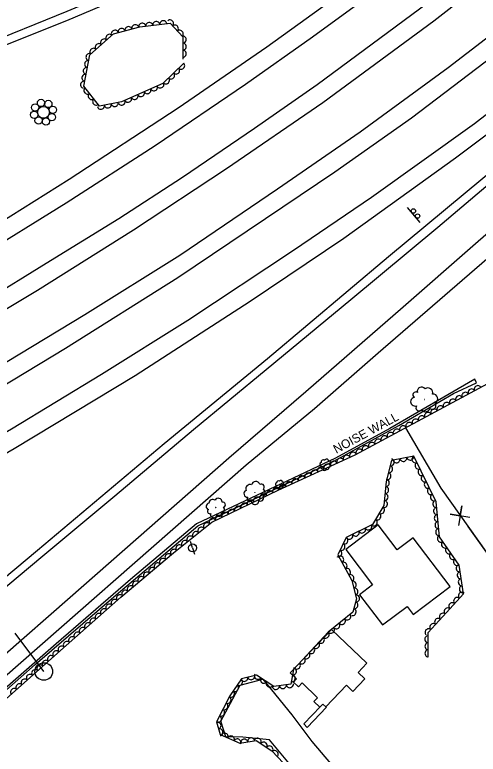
# Model space of a CAD drawing. Extents: x 1722896 to 1754269, y 648279 to 666297.
# Drawn here: x 1741241.7 to 1741504, y 650021.7 to 650440.4 of the extents above; entities that cross this region are included whole.
import ezdxf

# ---------------------------------------------------------------- set-up
doc = ezdxf.new("R2010")
doc.units = 0
for name, color, linetype in [('DESIGN - CENTERLINE - Proposed Text', 7, 'Continuous'), ('DESIGN - PUBLIC HEARING - Shapes', 7, 'Continuous'), ('DESIGN - SCRATCH - User 1', 7, 'Continuous'), ('SURVEY - CENTERLINE - Preliminary Text', 7, 'Continuous'), ('SURVEY - DTM - Breaklines', 7, 'Continuous'), ('SURVEY - VEGETATION - Features with Text', 7, 'Continuous')]:
    doc.layers.add(name, color=color, linetype=linetype)

msp = doc.modelspace()

# ---------------------------------------------------------------- linework, layer by layer
at = {"layer": 'DESIGN - CENTERLINE - Proposed Text'}
for points in [[(1741462.87, 650206.53), (1741482.79, 650172.44), (1741519.41, 650120.78)], [(1741462.87, 650206.53), (1741482.79, 650172.44), (1741488.88, 650163.86)], [(1741499.34, 650155.83), (1741488.25, 650157.65), (1741493.82, 650156.7), (1741494.78, 650162.28), (1741492.82, 650151.21)], [(1741498.19, 650150.72), (1741519.41, 650120.78)], [(1741414.67, 650048.8), (1741405.34, 650038.91), (1741407.27, 650036.84), (1741418.18, 650048.29)]]:
    msp.add_lwpolyline(points, dxfattribs=at)
for points in [[(1741488.18, 650116.67), (1741467.3, 650144.32), (1741458.18, 650137.44), (1741447.48, 650151.62), (1741429.01, 650137.68), (1741444.21, 650117.53), (1741436.93, 650112.04), (1741449.84, 650094.92), (1741463.73, 650105.4), (1741467.18, 650100.82)], [(1741421.01, 650092.3), (1741397.57, 650067.8), (1741401.22, 650064.31), (1741399.53, 650062.54), (1741402.31, 650059.87), (1741404.38, 650062.03), (1741413.09, 650053.7), (1741411.02, 650051.54), (1741414.34, 650048.36), (1741416.03, 650050.13), (1741417.71, 650048.53), (1741429.39, 650060.73), (1741432.98, 650057.29), (1741439.85, 650064.46), (1741436.1, 650068.05), (1741441.01, 650073.17)]]:
    msp.add_lwpolyline(points, close=True, dxfattribs=at)
at = {"layer": 'DESIGN - PUBLIC HEARING - Shapes'}
for p, q in [((1741471.23, 650322.69), (1741464.08, 650331.31)), ((1741258.12, 650068.54), (1741241.91, 650090.22)), ((1741258.15, 650068.52), (1741258.15, 650068.52))]:
    msp.add_line(p, q, dxfattribs=at)
for centre, radius in [((1741467.34, 650329.3), 1.25), ((1741469.73, 650326.42), 1.25), ((1741258.12, 650068.54), 5)]:
    msp.add_circle(centre, radius, dxfattribs=at)
at = {"layer": 'DESIGN - SCRATCH - User 1'}
for points in [[(1741503.03, 650232.01), (1741502.16, 650234.14), (1741453.92, 650206.09), (1741423.22, 650189.28), (1741344.6, 650152.09), (1741307.14, 650120.58), (1741265.12, 650084.27), (1741212.99, 650038.71)], [(1741196.28, 650022.36), (1741253.29, 650072.45), (1741299.06, 650111.89), (1741345.34, 650151.11), (1741422.3, 650187.67), (1741459.13, 650207.91), (1741490.12, 650225.9), (1741503.03, 650232.01)]]:
    msp.add_lwpolyline(points, dxfattribs=at)
at = {"layer": 'SURVEY - CENTERLINE - Preliminary Text'}
for points in [[(1740663.17, 650209.42), (1740713.57, 650228.05), (1740766.17, 650247.21), (1740812.55, 650264.89), (1740853.54, 650280.29), (1740905.78, 650300.18), (1740959.47, 650320.23), (1740995.08, 650333.53), (1741032.4, 650347.65), (1741088.13, 650369.35), (1741132.66, 650386.99), (1741174.51, 650403.66), (1741221.85, 650422.4), (1741271.42, 650442.46), (1741298.21, 650453.75), (1741339.91, 650472.12), (1741376.6, 650489.58), (1741422.55, 650513.01), (1741459.41, 650533.06), (1741507.34, 650560.9), (1741543.13, 650583.79), (1741582.43, 650611.1), (1741628.71, 650644.85)], [(1740663.13, 650201.64), (1740736, 650230.35), (1740787.09, 650249.79), (1740849.11, 650273.33), (1740903.51, 650293.92), (1740968.45, 650318.23), (1741033.79, 650343.14), (1741135.2, 650383), (1741202.49, 650409.84), (1741271.19, 650437.21), (1741323.78, 650459.7), (1741361.81, 650477.33), (1741431.55, 650513.04), (1741508.09, 650556.62), (1741549.75, 650583.15), (1741604.41, 650621.02), (1741630.49, 650640.99)], [(1741636.47, 650624.6), (1741613.96, 650602.44), (1741570.52, 650565.62), (1741532.53, 650534.54), (1741482.6, 650494.88), (1741428.92, 650454.34), (1741384.37, 650422.13), (1741334.17, 650387.45), (1741272.48, 650347.18), (1741226.01, 650318.09), (1741162.59, 650280.33), (1741096.96, 650244.54), (1741024.12, 650206.48), (1740977.2, 650183.13), (1740908.07, 650151.32), (1740840.5, 650120.84), (1740765.34, 650089.9), (1740717.63, 650071.26)], [(1741640.09, 650612.32), (1741599.25, 650576.01), (1741555.34, 650539.65), (1741504.02, 650498.09), (1741460.86, 650464.75), (1741410.25, 650427.73), (1741372.31, 650400.92), (1741321.17, 650366.25), (1741270.79, 650333.81), (1741219.48, 650301.94), (1741173.8, 650274.91), (1741121.56, 650245.67), (1741064.85, 650215.2), (1741015.69, 650190.06), (1740962.16, 650164.31), (1740904.63, 650137.99), (1740848.21, 650112.95), (1740794.99, 650090.47), (1740721.89, 650061.44), (1740697.42, 650052.22)], [(1740705.8, 650030.7), (1740735.97, 650042.42), (1740776.51, 650058.27), (1740818.51, 650075.56), (1740863.53, 650094.49), (1740904.85, 650112.63), (1740942.64, 650129.96), (1740985.94, 650150.14), (1741042.15, 650177.71), (1741093.07, 650204), (1741138.59, 650228.77), (1741187.73, 650256.65), (1741225.17, 650278.58), (1741259.54, 650299.67), (1741300.65, 650325.07), (1741336.67, 650348.5), (1741377.42, 650376.1), (1741412.82, 650400.95), (1741470.76, 650443.83), (1741505.81, 650470.34), (1741531.9, 650490.98), (1741567.83, 650519.53), (1741648.78, 650588.94)], [(1740708.11, 650024.81), (1740732.77, 650034.61), (1740780.71, 650052.67), (1740832.89, 650071), (1740865.94, 650084.52), (1740911.18, 650104.36), (1740961.92, 650127.42), (1741023.57, 650157.37), (1741081.61, 650186.49), (1741137.38, 650216.46), (1741203.37, 650253.89), (1741254.56, 650284.52), (1741308.88, 650318.67), (1741361.54, 650353.36), (1741416.11, 650390.64), (1741478.86, 650437.05), (1741539.04, 650483.9), (1741582.54, 650519.33), (1741652.52, 650579.11)], [(1741662.03, 650552.37), (1741626.61, 650522.29), (1741574.87, 650479.07), (1741537.48, 650449.26), (1741486.95, 650410.31), (1741437.23, 650373.98), (1741390.34, 650341.66), (1741335.14, 650304.12), (1741281.29, 650270.47), (1741222, 650234.61), (1741164.83, 650201.33), (1741090.04, 650161.35), (1741034.4, 650133.53), (1740968.18, 650101.48), (1740900.38, 650071.21), (1740792.47, 650022.33), (1740744.29, 650001.67), (1740733.04, 649997.15), (1740720.36, 649992.16)], [(1741665.14, 650542.47), (1741617.17, 650501.04), (1741566.66, 650459.43), (1741522.08, 650424.29), (1741466.26, 650381.84), (1741422.92, 650351.29), (1741334.05, 650291.36), (1741270.47, 650251.41), (1741218.14, 650219.89), (1741148.92, 650180.82), (1741080.48, 650144.69), (1741027.9, 650118.81), (1740974.11, 650093.01), (1740914.08, 650065.6), (1740838.27, 650032.9), (1740784.21, 650010.87), (1740722.32, 649987.13)], [(1740730.89, 649965.17), (1740760.72, 649977.09), (1740796.49, 649991.05), (1740837.43, 650007.7), (1740876.59, 650024.27), (1740913.49, 650040.1), (1740960.35, 650061.03), (1741009.78, 650084.1), (1741047.32, 650102.08), (1741098.36, 650127.73), (1741161.24, 650161.19), (1741195.53, 650180.35), (1741239.83, 650206.03), (1741290.72, 650236.83), (1741339.66, 650267.52), (1741399.45, 650307.08), (1741443.55, 650337.2), (1741501.85, 650378.79), (1741547.3, 650414), (1741588.01, 650446.62), (1741634.12, 650484.98), (1741673.55, 650518.76)], [(1741681.77, 650496.29), (1741630.56, 650448.95), (1741583.31, 650406.97), (1741535.47, 650366.03), (1741481.26, 650320.04), (1741431.88, 650278.9), (1741384.03, 650239.41), (1741342.89, 650205.34), (1741298.38, 650167.8), (1741257.64, 650133.94), (1741196.88, 650083.09), (1741145.27, 650040.22), (1741093.61, 649996.98), (1741043.58, 649956.5), (1740994.86, 649917.98), (1740945.66, 649883.16), (1740889.14, 649847.47), (1740841.65, 649821.51), (1740810.41, 649806.63), (1740770.44, 649790.69), (1740731.8, 649777.77), (1740709.97, 649772.14), (1740686.01, 649766.72)], [(1740923.31, 649803.65), (1740949.05, 649828.06), (1740992.79, 649866.56), (1741028.5, 649897.7), (1741075.26, 649938.68), (1741120.33, 649977.61), (1741181.39, 650030.91), (1741234.71, 650076.96), (1741273.13, 650110.72), (1741362.87, 650189.44), (1741406.38, 650227.18), (1741461.6, 650275.11), (1741501.01, 650309.58), (1741549.64, 650352.11), (1741595.53, 650392.78), (1741638.43, 650432.99), (1741687.5, 650480.7)], [(1741214.11, 650046.62), (1741372.66, 650185.49), (1741411.36, 650217.55), (1741447.49, 650249.07), (1741522.87, 650314.3), (1741576.85, 650361.94), (1741626.98, 650408.08), (1741691.82, 650469.87)], [(1741644.8, 650468.37), (1741608.23, 650434.32), (1741561.24, 650393.32), (1741506.67, 650347.61), (1741453.17, 650303.25), (1741384.76, 650245.58), (1741326.27, 650197.37), (1741254.47, 650137), (1741190.13, 650083.28), (1741124.02, 650028.09), (1741062.08, 649977.19), (1741011.44, 649936.87), (1740961.64, 649900.06), (1740924, 649874.48), (1740882.84, 649849.26), (1740836.63, 649824.34), (1740792.78, 649803.83)], [(1740734.9, 649954.87), (1740774.68, 649971.36), (1740819.7, 649989.29), (1740876.86, 650013.39), (1740933.6, 650037.91), (1741005.09, 650071.43), (1741066.61, 650100.49), (1741125.14, 650129.89), (1741184.73, 650162.2), (1741241.37, 650194.77), (1741309.79, 650236.14), (1741375.03, 650278.16), (1741427.89, 650313.91), (1741491.09, 650359.36), (1741541.56, 650397.18), (1741611.7, 650453.45)], [(1741408.44, 650002.6), (1741385.8, 650029.9), (1741370.83, 650031.28), (1741361.23, 650031.58), (1741358.31, 650040.44), (1741369.22, 650060.78), (1741382.19, 650064.13), (1741398.57, 650044.09), (1741409.84, 650028.86), (1741420.34, 650016.43)]]:
    msp.add_lwpolyline(points, dxfattribs=at)
at = {"layer": 'SURVEY - DTM - Breaklines'}
for q in [(1741341.25, 650142.14), (1741343.45, 650134.97)]:
    msp.add_line((1741342.35, 650138.55), q, dxfattribs=at)
for centre, radius in [((1741253.24, 650387.92), 2.08), ((1741256.55, 650390.45), 2.08), ((1741260.68, 650389.89), 2.08), ((1741252.69, 650383.79), 2.08), ((1741257.96, 650385.18), 3.36), ((1741263.21, 650386.58), 2.08), ((1741255.21, 650380.48), 2.08), ((1741259.34, 650379.92), 2.08), ((1741262.66, 650382.45), 2.08), ((1741342.35, 650138.55), 2.25)]:
    msp.add_circle(centre, radius, dxfattribs=at)
at = {"layer": 'SURVEY - VEGETATION - Features with Text'}
for points in [[(1741337.38, 650412.93), (1741325.59, 650401.49), (1741302.16, 650391.14), (1741289.69, 650388.61), (1741280.7, 650400.06), (1741284.11, 650417.69), (1741297.64, 650429.59), (1741312.48, 650433.53), (1741329.59, 650435.64), (1741336.83, 650427.89), (1741336.81, 650415.25)], [(1741237.03, 650053.26), (1741270.8, 650083.35), (1741301.77, 650110.6), (1741331.61, 650135.72), (1741353.16, 650153.04), (1741390.88, 650171.25), (1741434.38, 650191.31), (1741472.27, 650211.57), (1741509.43, 650231.54), (1741535.36, 650251.78), (1741575.47, 650279.51), (1741607.38, 650312.44), (1741631.4, 650335.43), (1741659.08, 650361.14), (1741660.65, 650375.48), (1741649.38, 650383.34), (1741645.87, 650393.73), (1741664.71, 650397.83), (1741687.02, 650401.28), (1741694.98, 650410.62)], [(1741475.75, 650076.84), (1741475.72, 650090.62), (1741486.05, 650101.9), (1741495.63, 650112.49), (1741493.23, 650128.73), (1741482.09, 650144.79), (1741480.17, 650164.6), (1741467.51, 650190.5), (1741454.89, 650188.05), (1741451.9, 650176.12), (1741450.67, 650162.51), (1741444.23, 650151.74), (1741429.21, 650144.39), (1741424.52, 650134.63), (1741432.52, 650120.01), (1741435.06, 650109.66), (1741432.99, 650102.06), (1741419.04, 650090.81), (1741399.45, 650069.72), (1741398.03, 650061.34), (1741388.36, 650060.04), (1741378.54, 650066.51), (1741370.02, 650064.42), (1741363.38, 650054.74), (1741355.98, 650040.11), (1741357.95, 650032.92), (1741369.01, 650027.92), (1741378.27, 650029.56), (1741387.22, 650023.6), (1741393.82, 650016.56)]]:
    msp.add_lwpolyline(points, dxfattribs=at)
for centre, radius in [((1741473.6, 650222.56), 0.0857), ((1741417.44, 650185.73), 0.0366), ((1741391.63, 650174.39), 0.0284), ((1741377.61, 650169.82), 0.0725), ((1741355.47, 650161.36), 0.0637)]:
    msp.add_circle(centre, radius, dxfattribs=at)
for centre, radius, start, end in [((1741468.74, 650225.16), 1.68, 59.1269, 237.8725), ((1741471.99, 650227.19), 2.45, 37.0107, 193.7997), ((1741475.5, 650226.34), 2.8, 346.0635, 123.5877), ((1741478.35, 650222.89), 2.78, 296.9593, 92.7978), ((1741468.24, 650221.31), 2.45, 99.1476, 292.5673), ((1741470.64, 650217.9), 1.86, 141.7662, 319.0854), ((1741474.16, 650218.27), 2.64, 217.0533, 343.899), ((1741478.09, 650219.04), 2.05, 227.2122, 42.2125), ((1741416.3, 650187.13), 1.2, 52.0861, 189.6103), ((1741418.14, 650187.64), 1.19, 2.9819, 158.8204), ((1741415.35, 650185.9), 1.05, 103.0334, 259.8223), ((1741415.58, 650184.28), 0.721, 125.1495, 303.8952), ((1741418.75, 650183.76), 0.797, 207.7889, 25.108), ((1741419.6, 650186.87), 0.877, 293.2348, 108.2351), ((1741419.22, 650185.2), 1.13, 283.0759, 49.9216), ((1741417, 650183.42), 1.05, 165.1702, 358.5899), ((1741378.11, 650173.81), 2.35, 15.8222, 171.6607), ((1741390.02, 650174.66), 0.814, 98.1963, 254.9852), ((1741390.83, 650175.54), 0.928, 47.249, 184.7732), ((1741392.29, 650175.82), 0.922, 358.1448, 153.9833), ((1741393.37, 650175.13), 0.68, 288.3977, 103.398), ((1741374.78, 650172.01), 2.37, 64.9264, 202.4506), ((1741381.26, 650172.97), 1.73, 306.0751, 121.0754), ((1741381.26, 650169.58), 2.23, 295.9162, 62.7619), ((1741390.1, 650173.39), 0.559, 120.3124, 299.0581), ((1741391.13, 650172.63), 0.813, 160.3331, 353.7528), ((1741392.51, 650172.78), 0.618, 202.9518, 20.2709), ((1741392.96, 650173.86), 0.876, 278.2388, 45.0845), ((1741373.5, 650169.24), 2.08, 115.8737, 272.6626), ((1741374.66, 650166.21), 1.43, 137.9898, 316.7355), ((1741380.99, 650166.6), 1.58, 220.6292, 37.9483), ((1741351.88, 650162), 1.82, 97.7834, 254.5723), ((1741353.7, 650163.96), 2.08, 46.8361, 184.3604), ((1741356.97, 650164.56), 2.07, 357.732, 153.5704), ((1741359.38, 650162.99), 1.52, 287.9849, 102.9851), ((1741377.77, 650165.16), 2.07, 178.0105, 11.4302), ((1741352.02, 650159.15), 1.25, 119.8995, 298.6452), ((1741358.45, 650160.17), 1.96, 277.8259, 44.6716), ((1741354.33, 650157.43), 1.82, 159.9202, 353.3399), ((1741357.42, 650157.75), 1.39, 202.5389, 19.858)]:
    msp.add_arc(centre, radius, start, end, dxfattribs=at)
for centre, major_axis in [((1741309.93, 650432.85), (1.93, 0.51)), ((1741313.83, 650433.7), (1.98, 0.24)), ((1741317.8, 650434.19), (1.98, 0.24)), ((1741321.77, 650434.68), (1.98, 0.24)), ((1741325.74, 650435.16), (1.98, 0.24)), ((1741329.67, 650435.55), (1.37, -1.46)), ((1741298.33, 650429.77), (1.93, 0.51)), ((1741302.19, 650430.8), (1.93, 0.51)), ((1741306.06, 650431.83), (1.93, 0.51)), ((1741332.4, 650432.63), (1.37, -1.46)), ((1741335.13, 650429.71), (1.37, -1.46)), ((1741292.17, 650424.78), (1.5, 1.32)), ((1741295.17, 650427.42), (1.5, 1.32)), ((1741336.83, 650426.38), (0, -2)), ((1741289.16, 650422.14), (1.5, 1.32)), ((1741336.82, 650422.38), (0, -2)), ((1741283.87, 650416.45), (0.38, 1.96)), ((1741286.16, 650419.49), (1.5, 1.32)), ((1741336.82, 650418.38), (0, -2)), ((1741283.11, 650412.52), (0.38, 1.96)), ((1741282.35, 650408.59), (0.38, 1.96)), ((1741333.07, 650408.75), (-1.44, -1.39)), ((1741335.94, 650411.54), (-1.44, -1.39)), ((1741281.59, 650404.66), (0.38, 1.96)), ((1741330.2, 650405.97), (-1.44, -1.39)), ((1741280.83, 650400.74), (0.38, 1.96)), ((1741324.15, 650400.86), (-1.83, -0.81)), ((1741327.33, 650403.18), (-1.44, -1.39)), ((1741282.75, 650397.45), (-1.24, 1.57)), ((1741316.83, 650397.62), (-1.83, -0.81)), ((1741320.49, 650399.24), (-1.83, -0.81)), ((1741285.22, 650394.31), (-1.24, 1.57)), ((1741305.85, 650392.77), (-1.83, -0.81)), ((1741309.51, 650394.39), (-1.83, -0.81)), ((1741313.17, 650396), (-1.83, -0.81)), ((1741287.69, 650391.16), (-1.24, 1.57)), ((1741290.44, 650388.77), (-1.96, -0.4)), ((1741294.36, 650389.56), (-1.96, -0.4)), ((1741298.28, 650390.35), (-1.96, -0.4)), ((1741302.2, 650391.15), (-1.83, -0.81)), ((1741503.77, 650228.5), (1.76, 0.95)), ((1741496.72, 650224.71), (1.76, 0.95)), ((1741500.25, 650226.6), (1.76, 0.95)), ((1741489.68, 650220.92), (1.76, 0.95)), ((1741493.2, 650222.82), (1.76, 0.95)), ((1741479.1, 650215.24), (1.76, 0.95)), ((1741482.63, 650217.13), (1.76, 0.95)), ((1741486.15, 650219.03), (1.76, 0.95)), ((1741472.06, 650211.45), (1.76, 0.94)), ((1741475.58, 650213.35), (1.76, 0.95)), ((1741465, 650207.68), (1.76, 0.94)), ((1741468.53, 650209.57), (1.76, 0.94)), ((1741457.95, 650203.91), (1.76, 0.94)), ((1741461.48, 650205.8), (1.76, 0.94)), ((1741447.37, 650198.25), (1.76, 0.94)), ((1741450.89, 650200.14), (1.76, 0.94)), ((1741454.42, 650202.03), (1.76, 0.94)), ((1741440.31, 650194.48), (1.76, 0.94)), ((1741443.84, 650196.37), (1.76, 0.94)), ((1741433.22, 650190.78), (1.82, 0.84)), ((1741436.78, 650192.6), (1.76, 0.94)), ((1741422.32, 650185.75), (1.82, 0.84)), ((1741425.96, 650187.43), (1.82, 0.84)), ((1741429.59, 650189.1), (1.82, 0.84)), ((1741454.62, 650186.99), (-0.49, -1.94)), ((1741457.74, 650188.61), (-1.96, -0.38)), ((1741461.67, 650189.37), (-1.96, -0.38)), ((1741465.59, 650190.13), (-1.96, -0.38)), ((1741468.41, 650188.66), (-0.88, 1.8)), ((1741415.06, 650182.4), (1.82, 0.84)), ((1741418.69, 650184.08), (1.82, 0.84)), ((1741453.65, 650183.11), (-0.49, -1.94)), ((1741470.16, 650185.07), (-0.88, 1.8)), ((1741404.16, 650177.38), (1.82, 0.84)), ((1741407.8, 650179.05), (1.82, 0.84)), ((1741411.43, 650180.73), (1.82, 0.84)), ((1741452.68, 650179.23), (-0.49, -1.94)), ((1741471.92, 650181.47), (-0.88, 1.8)), ((1741473.68, 650177.88), (-0.88, 1.8)), ((1741396.9, 650174.02), (1.82, 0.84)), ((1741400.53, 650175.7), (1.82, 0.84)), ((1741451.83, 650175.33), (-0.18, -1.99)), ((1741475.43, 650174.29), (-0.88, 1.8)), ((1741389.64, 650170.65), (1.8, 0.87)), ((1741393.27, 650172.35), (1.82, 0.84)), ((1741451.47, 650171.34), (-0.18, -1.99)), ((1741477.19, 650170.69), (-0.88, 1.8)), ((1741378.84, 650165.44), (1.8, 0.87)), ((1741382.44, 650167.17), (1.8, 0.87)), ((1741386.04, 650168.91), (1.8, 0.87)), ((1741451.11, 650167.36), (-0.18, -1.99)), ((1741478.94, 650167.1), (-0.88, 1.8)), ((1741371.63, 650161.96), (1.8, 0.87)), ((1741375.24, 650163.7), (1.8, 0.87)), ((1741450.75, 650163.38), (-0.18, -1.99)), ((1741480.28, 650163.39), (-0.19, 1.99)), ((1741360.83, 650156.74), (1.8, 0.87)), ((1741364.43, 650158.48), (1.8, 0.87)), ((1741368.03, 650160.22), (1.8, 0.87)), ((1741449.06, 650159.82), (-1.03, -1.72)), ((1741480.67, 650159.41), (-0.19, 1.99)), ((1741353.62, 650153.26), (1.8, 0.87)), ((1741357.22, 650155), (1.8, 0.87)), ((1741444.95, 650152.96), (-1.03, -1.72)), ((1741447.01, 650156.39), (-1.03, -1.72)), ((1741481.06, 650155.43), (-0.19, 1.99)), ((1741347.32, 650148.35), (1.56, 1.25)), ((1741350.44, 650150.86), (1.56, 1.25)), ((1741441.9, 650150.61), (-1.8, -0.88)), ((1741481.45, 650151.44), (-0.19, 1.99)), ((1741344.21, 650145.84), (1.56, 1.25)), ((1741431.13, 650145.33), (-1.8, -0.88)), ((1741434.72, 650147.09), (-1.8, -0.88)), ((1741438.31, 650148.85), (-1.8, -0.88)), ((1741481.83, 650147.46), (-0.19, 1.99)), ((1741337.97, 650140.83), (1.56, 1.25)), ((1741341.09, 650143.34), (1.56, 1.25)), ((1741428.4, 650142.71), (-0.87, -1.8)), ((1741482.84, 650143.71), (-1.14, 1.64)), ((1741485.12, 650140.42), (-1.14, 1.64)), ((1741331.74, 650135.82), (1.56, 1.25)), ((1741334.85, 650138.32), (1.56, 1.25)), ((1741426.67, 650139.11), (-0.87, -1.8)), ((1741487.4, 650137.13), (-1.14, 1.64)), ((1741328.67, 650133.25), (1.53, 1.29)), ((1741424.93, 650135.5), (-0.87, -1.8)), ((1741425.97, 650131.97), (0.96, -1.75)), ((1741489.68, 650133.85), (-1.14, 1.64)), ((1741322.55, 650128.09), (1.53, 1.29)), ((1741325.61, 650130.67), (1.53, 1.29)), ((1741427.89, 650128.46), (0.96, -1.75)), ((1741491.96, 650130.56), (-1.14, 1.64)), ((1741316.43, 650122.94), (1.53, 1.29)), ((1741319.49, 650125.52), (1.53, 1.29)), ((1741429.81, 650124.95), (0.96, -1.75)), ((1741493.48, 650126.97), (-0.29, 1.98)), ((1741313.37, 650120.37), (1.53, 1.29)), ((1741431.73, 650121.44), (0.96, -1.75)), ((1741494.07, 650123.02), (-0.29, 1.98)), ((1741494.65, 650119.06), (-0.29, 1.98)), ((1741307.25, 650115.21), (1.53, 1.29)), ((1741310.31, 650117.79), (1.53, 1.29)), ((1741433.08, 650117.71), (0.48, -1.94)), ((1741495.24, 650115.1), (-0.29, 1.98)), ((1741304.19, 650112.64), (1.53, 1.29)), ((1741434.03, 650113.83), (0.48, -1.94)), ((1741494.72, 650111.48), (1.34, 1.48)), ((1741298.14, 650107.41), (1.5, 1.32)), ((1741301.14, 650110.05), (1.5, 1.32)), ((1741434.99, 650109.94), (0.48, -1.94)), ((1741492.04, 650108.52), (1.34, 1.48)), ((1741292.14, 650102.12), (1.5, 1.32)), ((1741295.14, 650104.76), (1.5, 1.32)), ((1741433.04, 650102.22), (-0.52, -1.93)), ((1741434.09, 650106.08), (-0.52, -1.93)), ((1741486.67, 650102.58), (1.34, 1.48)), ((1741489.35, 650105.55), (1.34, 1.48)), ((1741289.13, 650099.48), (1.5, 1.32)), ((1741430.01, 650099.65), (-1.56, -1.26)), ((1741483.97, 650099.63), (1.35, 1.47)), ((1741283.13, 650094.2), (1.5, 1.32)), ((1741286.13, 650096.84), (1.5, 1.32)), ((1741423.78, 650094.63), (-1.56, -1.26)), ((1741426.9, 650097.14), (-1.56, -1.26)), ((1741478.57, 650093.73), (1.35, 1.47)), ((1741481.27, 650096.68), (1.35, 1.47)), ((1741280.12, 650091.55), (1.5, 1.32)), ((1741420.67, 650092.12), (-1.56, -1.26)), ((1741475.86, 650090.78), (1.35, 1.47)), ((1741274.12, 650086.27), (1.5, 1.32)), ((1741277.12, 650088.91), (1.5, 1.32)), ((1741415.02, 650086.48), (-1.36, -1.47)), ((1741417.74, 650089.41), (-1.36, -1.47)), ((1741475.73, 650086.84), (0, 2)), ((1741271.11, 650083.63), (1.5, 1.32)), ((1741412.3, 650083.55), (-1.36, -1.47)), ((1741475.74, 650082.84), (0, 2)), ((1741265.14, 650078.31), (1.49, 1.33)), ((1741268.13, 650080.97), (1.49, 1.33)), ((1741406.85, 650077.69), (-1.36, -1.47)), ((1741409.57, 650080.62), (-1.36, -1.47)), ((1741475.74, 650078.84), (0, 2)), ((1741259.17, 650072.98), (1.49, 1.33)), ((1741262.15, 650075.64), (1.49, 1.33)), ((1741404.13, 650074.76), (-1.36, -1.47)), ((1741256.18, 650070.32), (1.49, 1.33)), ((1741401.41, 650071.83), (-1.36, -1.47)), ((1741250.21, 650065), (1.49, 1.33)), ((1741253.19, 650067.66), (1.49, 1.33)), ((1741379.29, 650066.02), (-1.67, 1.1)), ((1741398.59, 650064.67), (-0.33, -1.97)), ((1741399.26, 650068.61), (-0.33, -1.97)), ((1741247.22, 650062.34), (1.49, 1.33)), ((1741368.7, 650062.49), (-1.13, -1.65)), ((1741371.64, 650064.82), (-1.94, -0.48)), ((1741375.52, 650065.77), (-1.94, -0.48)), ((1741382.63, 650063.82), (-1.67, 1.1)), ((1741385.97, 650061.62), (-1.67, 1.1)), ((1741241.25, 650057.02), (1.49, 1.33)), ((1741244.24, 650059.68), (1.49, 1.33)), ((1741366.44, 650059.19), (-1.13, -1.65)), ((1741389.48, 650060.19), (-1.98, -0.27)), ((1741393.45, 650060.72), (-1.98, -0.27)), ((1741397.41, 650061.25), (-1.98, -0.27)), ((1741362.21, 650052.42), (-0.9, -1.78)), ((1741364.18, 650055.9), (-1.13, -1.65)), ((1741360.41, 650048.85), (-0.9, -1.78)), ((1741358.6, 650045.28), (-0.9, -1.78)), ((1741356.8, 650041.71), (-0.9, -1.78)), ((1741356.56, 650037.98), (0.53, -1.93)), ((1741357.62, 650034.12), (0.53, -1.93)), ((1741360.45, 650031.79), (1.82, -0.82)), ((1741364.1, 650030.14), (1.82, -0.82)), ((1741367.74, 650028.49), (1.82, -0.82)), ((1741371.58, 650028.37), (1.97, 0.35)), ((1741375.52, 650029.07), (1.97, 0.35)), ((1741379.28, 650028.88), (1.67, -1.11)), ((1741382.61, 650026.67), (1.67, -1.11)), ((1741385.94, 650024.46), (1.67, -1.11)), ((1741388.9, 650021.81), (1.37, -1.46))]:
    msp.add_ellipse(centre, major_axis=major_axis, ratio=0.940188, start_param=0, end_param=3.141593, dxfattribs=at)

# ---------------------------------------------------------------- texts
at = {"layer": 'DESIGN - SCRATCH - User 1'}
msp.add_text('NOISE WALL', height=5, rotation=28.4489, dxfattribs=at).set_placement((1741423.69, 650191.78))

doc.saveas('drawing.dxf')
